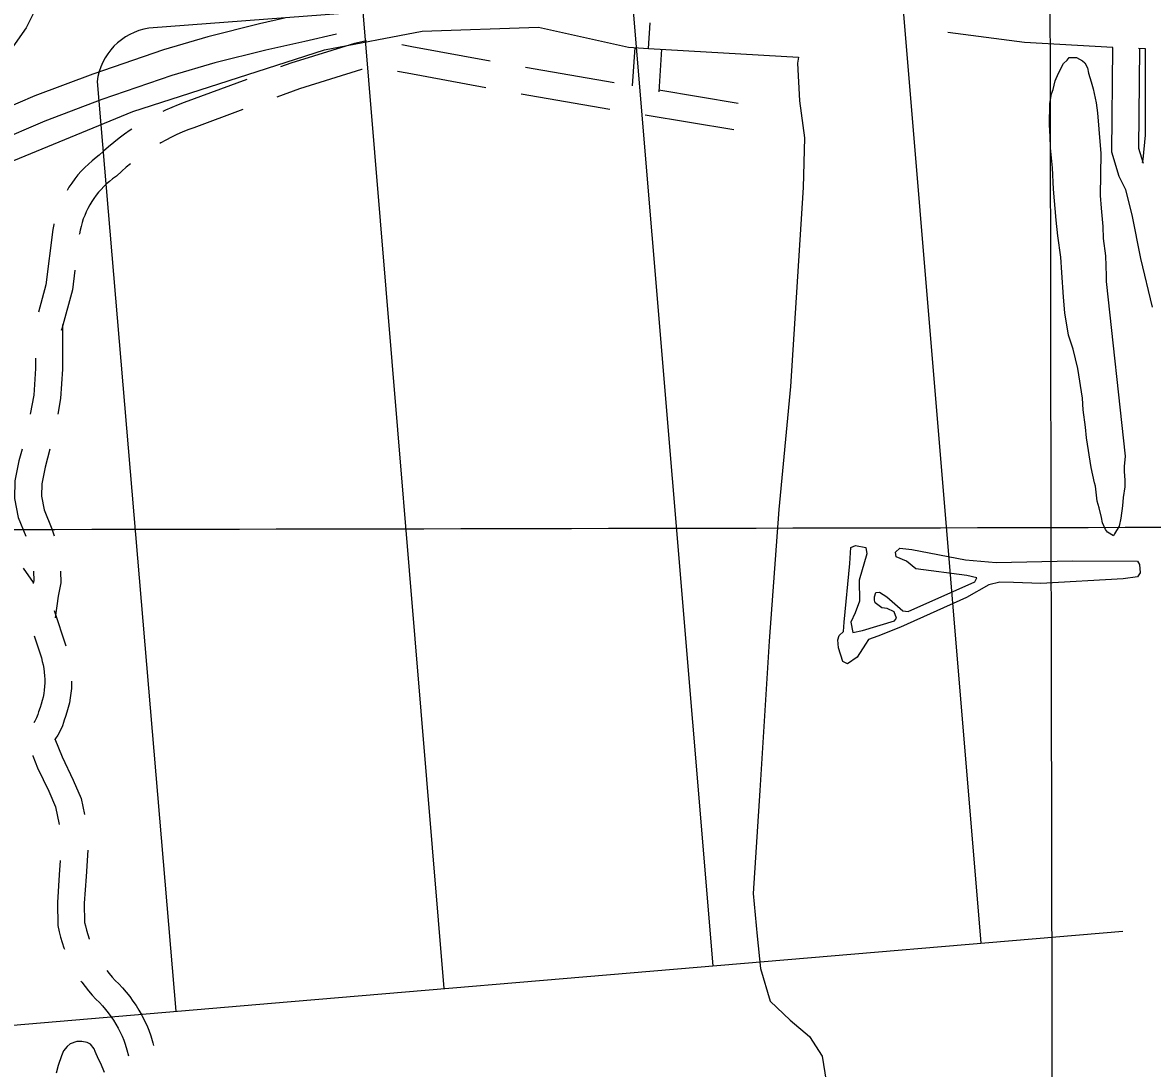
# Model space of a CAD drawing. Extents: x 3329297 to 3367176, y 649250 to 674653.
# Drawn here: x 3348052 to 3349310, y 660118 to 661282 of the extents above; entities that cross this region are included whole.
import ezdxf

# ---------------------------------------------------------------- set-up
doc = ezdxf.new("R2010")
doc.units = 0
for name, color, linetype in [('V-GRID-MAJR', 7, 'Continuous'), ('V-ROAD-CNTR', 7, 'Continuous'), ('V-SITE-OTLN', 7, 'Continuous'), ('V-SITE-VEGE', 7, 'Continuous'), ('V-TOPO-SHOR', 7, 'Continuous')]:
    doc.layers.add(name, color=color, linetype=linetype)

msp = doc.modelspace()

# ---------------------------------------------------------------- linework, layer by layer
at = {"layer": 'V-GRID-MAJR'}
for points in [[(3349208.9050000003, 654661.8740000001), (3349197.451, 660719.817), (3349185.99, 666781.226), (3349174.529, 672842.661), (3349174.522, 672846.101)], [(3333421.13, 660693.428), (3338679.904, 660701.46), (3343938.678, 660710.256), (3349197.451, 660719.817), (3354456.222, 660730.142), (3359714.992, 660741.233), (3364973.7600000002, 660753.089), (3364973.761, 660753.089)]]:
    msp.add_spline(points, degree=3, dxfattribs=at)
at = {"layer": 'V-ROAD-CNTR'}
for p, q in [((3348749.012, 661253.049), (3348750.9250000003, 661281.607)), ((3348731.183457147, 661211.3029163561), (3348734.0455061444, 661254.0510287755)), ((3348760.806197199, 661204.6649403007), (3348763.9784938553, 661252.0469712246)), ((3348710.7245611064, 661214.7537949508), (3348612.2065730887, 661231.9031591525)), ((3348705.841839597, 661185.1526156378), (3348607.323849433, 661202.3019802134)), ((3348848.846261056, 661191.9080082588), (3348760.700389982, 661206.4476678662)), ((3348843.963738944, 661162.3079917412), (3348745.298032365, 661178.5828979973))]:
    msp.add_line(p, q, dxfattribs=at)
for points in [[(3349119.3127238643, 660257.105459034), (3349017.672927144, 661478.661015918)], [(3349029.140904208, 661340.832291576), (3348496.9699685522, 661298.651375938), (3348192.710577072, 661275.417422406)], [(3348821.227320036, 660231.9635093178), (3348730.637501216, 661317.1723388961)], [(3348343.863851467, 661286.5824365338), (3348315.946185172, 661280.3175212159), (3348258.4328011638, 661265.913457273), (3348209.1286349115, 661251.3220645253), (3348130.1935746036, 661224.3135682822), (3348065.677370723, 661200.0897460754), (3348008.584322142, 661175.6597499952), (3347934.910595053, 661139.4539043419), (3347862.8509621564, 661103.2724362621), (3347780.766356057, 661058.1129976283), (3347692.5827723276, 661007.7590794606), (3347626.9461037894, 660967.4445046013), (3347597.1439225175, 660946.1759604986), (3347568.3546073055, 660923.5490425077), (3347536.5108236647, 660897.1899104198), (3347502.9386707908, 660866.8973046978), (3347463.8629578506, 660827.4710777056), (3347432.45928976, 660791.6878236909), (3347413.4967531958, 660767.5359030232), (3347404.8824836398, 660756.56344484), (3347348.409041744, 660674.5758392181), (3347309.125399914, 660602.6064164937), (3347258.213371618, 660512.0905384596)], [(3348521.6269192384, 660206.69255986), (3348431.4010996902, 661293.644385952)], [(3349310.135638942, 660965.1178007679), (3349297.3747830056, 661019.3105511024), (3349287.717697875, 661067.6427736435), (3349280.319888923, 661095.4781676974), (3349273.0972578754, 661110.4879437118), (3349264.8721540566, 661137.3805561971), (3349265.956636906, 661254.1274925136), (3349167.677891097, 661259.6076025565), (3349082.4518271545, 661270.8119692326)], [(3348401.7439701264, 661268.8238960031), (3348366.4861946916, 661260.9129463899), (3348322.875814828, 661251.1264787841), (3348266.3371988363, 661236.966542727), (3348218.2453650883, 661222.7339354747), (3348140.3244253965, 661196.0724317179), (3348076.856629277, 661172.2422539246), (3348021.1096778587, 661148.3882500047), (3347948.257404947, 661112.5860956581), (3347876.8170378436, 661076.7155637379), (3347795.435643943, 661031.9430023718), (3347707.8752276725, 660981.9449205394), (3347643.529896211, 660942.4234953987), (3347615.1360774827, 660922.1600395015), (3347587.1913926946, 660900.1969574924), (3347556.1331763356, 660874.4880895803), (3347523.6573292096, 660845.1846953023), (3347485.8110421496, 660806.9989222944), (3347455.5487102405, 660772.5161763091), (3347444.5208574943, 660758.4703853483)], [(3348434.9138061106, 661261.5119818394), (3348421.6752903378, 661258.6073156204), (3348350.6678288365, 661236.6398987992), (3348339.3049687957, 661232.4384574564)], [(3348572.811721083, 661238.8318580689), (3348485.671162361, 661254.9513216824), (3348474.4601755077, 661256.910149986)], [(3349298.9694283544, 661125.9581440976), (3349299.69867059, 661129.2454974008), (3349302.2531012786, 661156.3694559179), (3349302.4033706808, 661252.5306466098), (3349294.7668237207, 661252.8053244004)], [(3349300.007395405, 661125.0756902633), (3349294.9138459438, 661141.7294438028), (3349295.9514064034, 661253.4250829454)], [(3348430.1576175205, 661229.754799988), (3348429.3367096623, 661229.5746843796), (3348360.3101711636, 661208.2201012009), (3348335.0784425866, 661198.8906166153)], [(3348567.928206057, 661209.2262624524), (3348480.3608376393, 661225.4246783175), (3348469.577436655, 661227.3087971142)], [(3348135.1146922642, 661216.17554089), (3348222.682517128, 660181.3836104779)], [(3348301.787475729, 661218.5662856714), (3348232.179708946, 661192.8286678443), (3348225.2609618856, 661190.2298684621), (3348218.260218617, 661187.3730059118), (3348211.3363317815, 661184.3164484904), (3348208.3877753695, 661182.9123740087)], [(3348297.560949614, 661185.0184448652), (3348242.656291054, 661164.7173321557), (3348236.2050381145, 661162.2941315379), (3348229.987781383, 661159.7569940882), (3348223.8456682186, 661157.0455515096), (3348217.779633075, 661154.1569633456), (3348211.797282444, 661151.103226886), (3348205.9078035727, 661147.8796705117), (3348205.0507472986, 661147.3789450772)], [(3348173.6434325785, 661163.1716929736), (3348171.881398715, 661162.0036164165), (3348165.6970346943, 661157.6505189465), (3348159.635654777, 661153.1214389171), (3348153.7065795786, 661148.4226865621), (3348147.915753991, 661143.5595791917), (3348142.261357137, 661138.5363905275), (3348137.5857853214, 661134.1386555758), (3348134.066575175, 661131.5699659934), (3348129.6735463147, 661128.0566765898), (3348125.438627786, 661124.3502722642), (3348121.369956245, 661120.4573655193), (3348117.482616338, 661116.3932253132), (3348113.7749217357, 661112.1595844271), (3348110.2585948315, 661107.7647425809), (3348106.94060285, 661103.2221861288), (3348103.822543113, 661098.5337581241), (3348101.629806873, 661094.8943121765)], [(3348172.140257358, 661124.7275656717), (3348167.5282460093, 661120.8544208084), (3348162.5046428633, 661116.3916094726), (3348156.780214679, 661111.0073444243), (3348152.2874248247, 661107.7280340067), (3348148.9304536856, 661105.0433234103), (3348145.697372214, 661102.2137277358), (3348142.5900437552, 661099.2406344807), (3348139.617383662, 661096.1327746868), (3348136.7830782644, 661092.8964155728), (3348134.095405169, 661089.5372574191), (3348131.55539715, 661086.0598138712), (3348129.1734568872, 661082.4782418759), (3348126.9536229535, 661078.7938198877), (3348124.8962778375, 661075.0120502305), (3348123.0066465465, 661071.1417315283), (3348121.2907842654, 661067.1972404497), (3348119.753957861, 661063.18244381), (3348118.393549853, 661059.0977515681), (3348117.2143325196, 661054.9592189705), (3348116.2192160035, 661050.7760921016), (3348115.440875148, 661046.705670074), (3348115.3385510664, 661045.8879874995)], [(3348087.059678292, 661057.8283251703), (3348086.8787839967, 661057.0679078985), (3348085.7931248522, 661051.390329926), (3348078.10559461, 660989.9584612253), (3348069.8679445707, 660959.532030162)], [(3348110.3717283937, 661006.1975812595), (3348107.6124053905, 660984.1475387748), (3348095.889694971, 660940.848753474), (3348095.2145241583, 660939.1284884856)], [(3348096.6259996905, 660945.5660465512), (3348096.636097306, 660895.8494286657), (3348094.5626004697, 660863.4228226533), (3348091.268855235, 660845.9783200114)], [(3348066.6335490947, 660908.392753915), (3348066.6359026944, 660896.8045713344), (3348064.7413995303, 660867.1771773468), (3348060.749425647, 660846.0346802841)], [(3348051.566629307, 660807.138941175), (3348048.003833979, 660794.0148987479), (3348043.534472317, 660771.7825776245), (3348043.239432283, 660752.1994423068), (3348047.307217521, 660731.0678195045), (3348055.6135403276, 660710.0956118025)], [(3348082.605008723, 660806.9642709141), (3348077.2181660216, 660787.121101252), (3348073.4895276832, 660768.5734223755), (3348073.282567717, 660754.8365576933), (3348076.234782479, 660739.5001804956), (3348084.6327811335, 660718.296505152), (3348087.2209390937, 660710.4387321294)], [(3348052.914782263, 660674.5681512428), (3348063.8047593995, 660658.5843254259)], [(3348064.2062633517, 660671.322377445), (3348064.515531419, 660660.4116003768), (3348063.9905418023, 660657.530937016)], [(3348094.218411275, 660671.3188990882), (3348094.592468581, 660658.1223996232), (3348091.8876779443, 660643.2809798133), (3348088.532151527, 660619.3943322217)], [(3348087.4884429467, 660627.5288170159), (3348100.2088349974, 660588.0765358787)], [(3348065.1441050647, 660599.0679754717), (3348073.0519772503, 660574.541719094), (3348074.1328974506, 660570.6538515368), (3348075.0268221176, 660566.7528564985), (3348075.7423316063, 660562.8167004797), (3348076.2768206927, 660558.8507231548), (3348076.6307363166, 660554.8610511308), (3348076.804098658, 660550.86090727), (3348076.792999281, 660546.860008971), (3348076.6006943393, 660542.8583568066), (3348076.226676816, 660538.8731061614), (3348075.670963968, 660534.9097040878), (3348074.933189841, 660530.9686395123), (3348074.0200518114, 660527.0692240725), (3348072.928156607, 660523.2168332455), (3348071.662994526, 660519.4119437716), (3348069.814376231, 660514.6024588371), (3348068.9816395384, 660511.4618204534), (3348068.3603231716, 660509.6338044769), (3348067.7168682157, 660508.0935836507), (3348065.6288525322, 660504.2585282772), (3348064.6815756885, 660502.8753565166), (3348064.665858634, 660502.8554677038)], [(3348106.798624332, 660548.8460102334), (3348106.791000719, 660546.097991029), (3348106.533305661, 660540.7356431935), (3348106.0313231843, 660535.3868938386), (3348105.2850360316, 660530.0642959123), (3348104.2968101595, 660524.7853604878), (3348103.071948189, 660519.5547759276), (3348101.6078433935, 660514.3891667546), (3348099.913005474, 660509.2920562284), (3348098.3976237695, 660505.349541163), (3348097.716360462, 660502.7801795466), (3348096.4356768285, 660499.012195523), (3348094.8031317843, 660495.1044163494), (3348091.2451474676, 660488.5694717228), (3348088.854424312, 660485.0786434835), (3348087.5786430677, 660483.4642332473)], [(3348088.1224171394, 660484.6334005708), (3348096.229468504, 660464.5316613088), (3348108.6613888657, 660438.6958921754), (3348117.3896815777, 660418.0140815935), (3348121.218908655, 660400.3970100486)], [(3348064.029471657, 660465.7203659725), (3348063.1073048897, 660465.3780086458)], [(3348063.4059049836, 660465.7110912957), (3348068.772531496, 660452.4043386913), (3348081.3086111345, 660426.3521078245), (3348088.666318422, 660408.9179184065), (3348092.983955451, 660389.0538260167)], [(3348124.632535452, 660360.6679600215), (3348122.826924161, 660331.3922265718), (3348120.891301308, 660301.7116955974), (3348121.255273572, 660280.2847669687), (3348122.054715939, 660276.519606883), (3348123.2866342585, 660271.6645047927), (3348124.7034397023, 660266.8602707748), (3348126.307288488, 660262.1141327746), (3348126.5151876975, 660261.5689191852)], [(3348093.8663878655, 660349.1700956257), (3348092.887075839, 660333.2917734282), (3348090.8746986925, 660302.4343044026), (3348091.308726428, 660276.8832330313), (3348092.8312840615, 660269.712393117), (3348094.349365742, 660263.7294952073), (3348096.094560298, 660257.8117292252), (3348098.070711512, 660251.9638672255), (3348098.6908457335, 660250.3375714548)], [(3346401.333159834, 660018.1059370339), (3346484.455993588, 660034.4789042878), (3347308.920344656, 660103.508766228), (3348329.349303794, 660190.4745922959), (3349277.121408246, 660270.4164324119)], [(3348145.7833961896, 660226.7063244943), (3348148.5958735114, 660223.1955547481), (3348151.8779093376, 660219.4110019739), (3348155.3282929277, 660215.7304724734), (3348159.3198616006, 660211.751990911), (3348163.5214739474, 660207.2249714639), (3348167.5476401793, 660202.541741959), (3348171.388989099, 660197.7091838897), (3348175.0440612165, 660192.7332139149), (3348178.5069356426, 660187.617202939), (3348181.7683958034, 660182.3772632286), (3348184.828125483, 660177.0174989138), (3348187.68132795, 660171.5393942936), (3348190.3205543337, 660165.9608288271), (3348192.741057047, 660160.2850532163), (3348195.1038386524, 660154.1065627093), (3348197.31067193, 660146.0276143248), (3348198.034773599, 660143.0613850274)], [(3348117.1806534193, 660214.9952544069), (3348118.0191677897, 660213.7654333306), (3348121.6863963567, 660208.8029802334), (3348125.548126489, 660203.982445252), (3348129.5940906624, 660199.3169980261), (3348133.7897070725, 660194.8415275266), (3348137.7281384, 660190.916009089), (3348141.1445260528, 660187.2350285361), (3348144.422359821, 660183.4222580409), (3348147.5490109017, 660179.4888161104), (3348150.523938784, 660175.4387860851), (3348153.341064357, 660171.276797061), (3348155.9976041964, 660167.0087367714), (3348158.487874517, 660162.6465010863), (3348160.80867205, 660158.1906057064), (3348162.9534456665, 660153.6571711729), (3348164.922942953, 660149.0389467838), (3348166.554161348, 660144.7734372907), (3348168.26332807, 660138.5163856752), (3348169.915726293, 660131.7474577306)]]:
    msp.add_lwpolyline(points, dxfattribs=at)
msp.add_arc((3348202.7629829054, 661208.0255646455), 68.1374592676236, 98.4838876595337, 173.13035710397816, dxfattribs=at)
at = {"layer": 'V-SITE-OTLN'}
for points in [[(3348033.15, 661391.339), (3348092.032, 661379.354), (3348101.094, 661366.3470000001), (3348081.378, 661326.794), (3348056.038, 661276.003), (3348028.98, 661237.335)], [(3347991.582, 661107.402), (3348174.773, 661182.871), (3348388.202, 661251.491), (3348497.1040000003, 661272.194), (3348626.519, 661276.62), (3348726.787, 661254.338), (3348749.012, 661253.049), (3348916.039, 661243.278)], [(3348916.039, 661243.278), (3348915.095, 661236.747), (3348917.022, 661194.638), (3348922.553, 661153.502), (3348921.202, 661098.1020000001), (3348907.0640000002, 660876.627), (3348894.211, 660739.81), (3348883.2630000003, 660593.21), (3348873.045, 660427.101), (3348865.656, 660312.2660000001), (3348870.069, 660264.988), (3348873.631, 660229.013), (3348884.364, 660192.415), (3348906.628, 660171.55), (3348928.417, 660153.259), (3348942.4560000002, 660131.493), (3348950.879, 660077.995)]]:
    msp.add_lwpolyline(points, dxfattribs=at)
at = {"layer": 'V-SITE-VEGE'}
msp.add_lwpolyline([(3349279.901, 660799.159), (3349278.596, 660787.854), (3349278.5100000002, 660782.194), (3349279.497, 660772.556), (3349279.3850000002, 660765.193), (3349277.507, 660753.331), (3349276.792, 660743.72), (3349274.889, 660730.156), (3349273.054, 660721.1240000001), (3349267.83, 660712.709), (3349266.665, 660710.463), (3349259.931, 660714.53), (3349257.711, 660717.393), (3349254.424, 660724.805), (3349253.387, 660731.049), (3349250.719, 660741.846), (3349248.566, 660749.241), (3349246.551, 660765.691), (3349245.478, 660769.672), (3349241.773, 660786.716), (3349236.612, 660819.633), (3349235.66, 660831.5380000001), (3349233.12, 660850.83), (3349232.186, 660863.868), (3349227.021, 660896.786), (3349221.688, 660918.384), (3349216.826, 660933.746), (3349212.6750000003, 660958.723), (3349211.244, 660976.297), (3349209.392, 661003.505), (3349207.95, 661020.511), (3349204.915, 661044.3420000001), (3349202.916, 661061.924), (3349200.045, 661096.506), (3349198.708, 661120.308), (3349196.779, 661142.421), (3349196.4020000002, 661154.883), (3349195.466, 661167.92), (3349195.826, 661191.698), (3349197.688, 661202.427), (3349199.464, 661207.496), (3349201.8740000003, 661217.087), (3349205.401, 661225.5260000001), (3349211.223, 661236.196), (3349215.247, 661240.098), (3349217.554, 661242.893), (3349225.4790000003, 661242.775), (3349232.221, 661239.275), (3349235.017, 661236.966), (3349237.761, 661231.263), (3349238.808, 661225.586), (3349242.06, 661215.911), (3349244.202, 661207.9500000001), (3349247.366, 661192.615), (3349248.894, 661181.265), (3349250.3170000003, 661163.126), (3349252.734, 661135.91), (3349252.032, 661089.49), (3349252.947, 661075.322), (3349254.907, 661054.907), (3349255.265, 661041.313), (3349257.803, 661022.023), (3349258.6, 660999.927), (3349258.505, 660993.701)], close=True, dxfattribs=at)
msp.add_lwpolyline([(3348143.2260000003, 660113.335), (3348139.406, 660123.018), (3348136.656, 660128.1570000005), (3348132.822, 660136.7070000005), (3348131.7329999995, 660139.556), (3348127.848, 660144.711), (3348123.9089999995, 660146.4700000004), (3348118.2669999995, 660147.6860000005), (3348112.6059999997, 660147.7730000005), (3348105.2050000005, 660145.055), (3348101.764, 660142.2760000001), (3348097.723, 660137.242), (3348095.3740000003, 660131.6140000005), (3348091.815, 660120.911000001), (3348089.4209999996, 660112.4530000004)], dxfattribs=at)
at = {"layer": 'V-TOPO-SHOR'}
msp.add_line((3348966.927, 660614.483), (3348973.217, 660679.532), dxfattribs=at)
msp.add_lwpolyline([(3348973.217, 660679.532), (3348974.2490000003, 660697.693), (3348979.5840000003, 660699.887), (3348990.91, 660697.441), (3348992.321, 660690.603), (3348983.543, 660661.194), (3348983.944, 660637.705), (3348979.205, 660624.9010000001), (3348974.501, 660614.368), (3348976.6, 660602.973), (3348987.235, 660605.085), (3349023.002, 660615.904), (3349025.3200000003, 660618.899), (3349022.393, 660625.761), (3349014.879, 660629.6630000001), (3349008.832, 660630.513), (3349001.34, 660635.928), (3349000.627, 660638.969), (3349000.685, 660642.756), (3349002.27, 660647.2760000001), (3349006.0670000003, 660647.974), (3349014.316, 660642.549), (3349032.2630000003, 660627.125), (3349038.308, 660626.277), (3349112.284, 660659.24), (3349114.625, 660663.75), (3349103.3000000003, 660666.193), (3349046.607, 660673.873), (3349036.129, 660682.3640000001), (3349024.841, 660687.078), (3349024.163, 660692.3910000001), (3349028.775, 660696.868), (3349042.384, 660695.1460000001), (3349102.0500000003, 660683.636), (3349136.094, 660680.846), (3349220.957, 660682.587), (3349293.6720000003, 660682.243), (3349295.8850000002, 660678.422), (3349296.506, 660669.322), (3349293.4050000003, 660664.8250000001), (3349277.47, 660662.7930000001), (3349185.732, 660657.368), (3349155.452, 660658.587), (3349140.305, 660658.816), (3349128.142, 660655.969), (3349102.933, 660641.961), (3349029.713, 660608.984), (3349004.562, 660598.763), (3348993.904, 660595.138), (3348990.793, 660589.88), (3348981.487, 660575.63), (3348970.77, 660568.219), (3348965.502, 660570.572), (3348960.431, 660585.797), (3348959.813, 660594.8960000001), (3348961.396, 660599.4180000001), (3348966.0100000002, 660603.893), (3348966.927, 660614.483)], dxfattribs=at)

doc.saveas('drawing.dxf')
